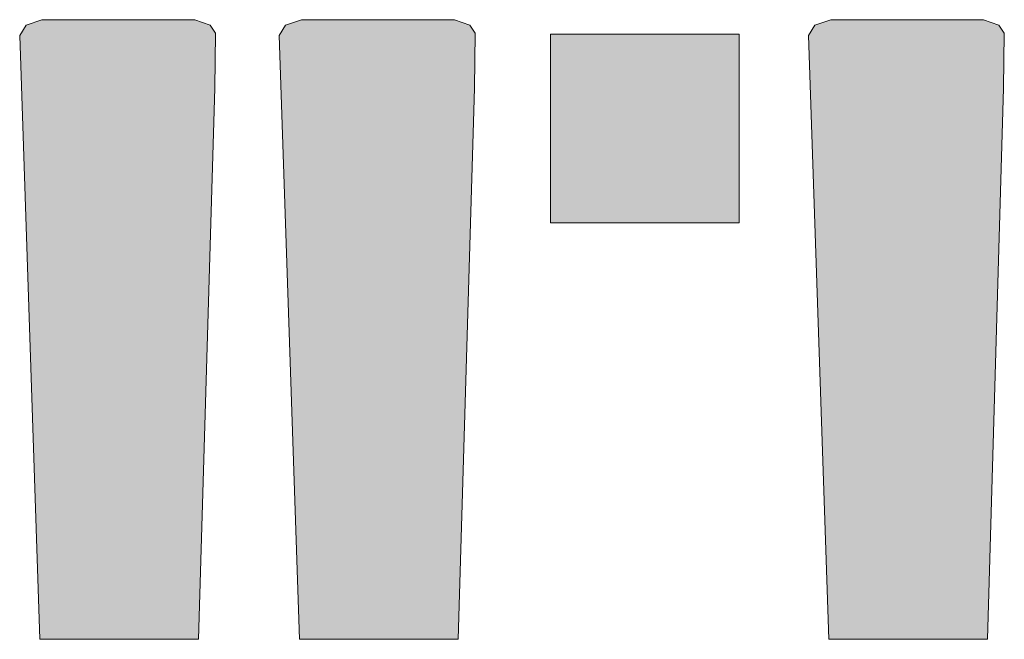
# Model space of a CAD drawing. Header units: millimetres. Extents: x -59761 to 112741, y -57975 to 46221.
# Tile 404 of 421: x 90421 to 93028, y -11749 to -10109. Entities that reach past the tile are written whole.
import ezdxf

# ---------------------------------------------------------------- set-up
doc = ezdxf.new("R2010")
doc.units = ezdxf.units.MM
doc.layers.add('Интерьер - лежаки 2', color=7, linetype='Continuous')

msp = doc.modelspace()

# ---------------------------------------------------------------- hatches: boundary and pattern name
at = {"layer": 'Интерьер - лежаки 2', "linetype": 'Continuous', "lineweight": 0}
for points in [[(90937.59, -10290.1), (90939.43, -10144.94), (90925.32, -10123.49), (90884.59, -10108.99), (90479.73, -10108.95), (90437.86, -10123.49), (90421.15, -10150.35), (90474.59, -11748.99), (90894.59, -11748.99)], [(91624.99, -10290.1), (91626.83, -10144.94), (91612.72, -10123.49), (91571.99, -10108.99), (91167.12, -10108.95), (91125.25, -10123.49), (91108.55, -10150.35), (91161.99, -11748.99), (91581.99, -11748.99)], [(93026.26, -10290.1), (93028.1, -10144.94), (93013.99, -10123.49), (92973.26, -10108.99), (92568.39, -10108.95), (92526.53, -10123.49), (92509.82, -10150.35), (92563.26, -11748.99), (92983.26, -11748.99)], [(92326.53, -10647.03), (92326.53, -10147.03), (91826.53, -10147.03), (91826.53, -10647.03)]]:
    msp.add_hatch(color=255, dxfattribs=at).paths.add_polyline_path(points)

# ---------------------------------------------------------------- linework, layer by layer
at = {"layer": 'Интерьер - лежаки 2', "color": 7, "linetype": 'Continuous', "lineweight": 5}
for p, q in [((91826.53, -10647.03), (91826.53, -10147.03)), ((91826.53, -10147.03), (92326.53, -10147.03)), ((92326.53, -10147.03), (92326.53, -10647.03)), ((92326.53, -10647.03), (91826.53, -10647.03))]:
    msp.add_line(p, q, dxfattribs=at)
at = {"layer": 'Интерьер - лежаки 2', "color": 7, "linetype": 'Continuous', "lineweight": 5, "flags": 128}
for points in [[(90937.59, -10290.1), (90939.43, -10144.94), (90925.32, -10123.49), (90884.59, -10108.99), (90479.73, -10108.95), (90437.86, -10123.49), (90421.15, -10150.35), (90474.59, -11748.99), (90894.59, -11748.99)], [(91624.99, -10290.1), (91626.83, -10144.94), (91612.72, -10123.49), (91571.99, -10108.99), (91167.12, -10108.95), (91125.25, -10123.49), (91108.55, -10150.35), (91161.99, -11748.99), (91581.99, -11748.99)], [(93026.26, -10290.1), (93028.1, -10144.94), (93013.99, -10123.49), (92973.26, -10108.99), (92568.39, -10108.95), (92526.53, -10123.49), (92509.82, -10150.35), (92563.26, -11748.99), (92983.26, -11748.99)]]:
    msp.add_lwpolyline(points, close=True, dxfattribs=at)

doc.saveas('drawing.dxf')
